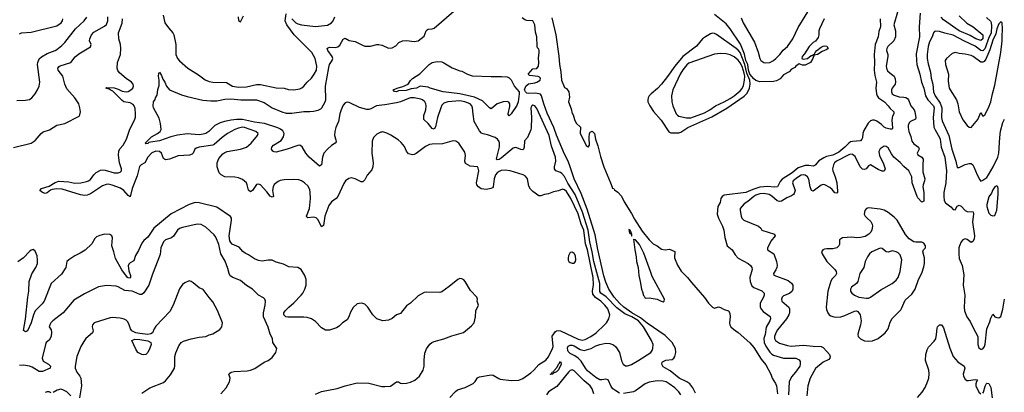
# Model space of a CAD drawing. Header units: inches. Extents: x 1694797 to 1849917, y 907313 to 1017959.
# Tile 281 of 656: x 1716332 to 1726307, y 980705 to 984483. Entities that reach past the tile are written whole.
import ezdxf

# ---------------------------------------------------------------- set-up
doc = ezdxf.new("R2010")
doc.units = ezdxf.units.IN
doc.header["$MEASUREMENT"] = 0
doc.layers.add('B7918', color=7, linetype='Continuous')
doc.layers.add('B7928', color=7, linetype='Continuous')

msp = doc.modelspace()

# ---------------------------------------------------------------- linework, layer by layer
at = {"layer": 'B7918', "color": 5}
for points, elevation in [([(1716270, 983188.5), (1716450, 983231.8), (1716490, 983257), (1716549.7, 983330), (1716570, 983345.5), (1716632.7, 983367.3), (1716710, 983414.9), (1716790, 983430.4), (1716935.3, 983504.7), (1716942.5, 983517.5), (1716947.6, 983550), (1716942.4, 983590), (1716929.7, 983630), (1716891, 983690), (1716810, 983782.6), (1716788.3, 983828.3), (1716769.2, 983910), (1716723.5, 983970), (1716719.3, 983990), (1716731.3, 984008.7), (1716743.9, 984016.1), (1716850.4, 984049.6), (1716894.5, 984105.5), (1716930, 984138.1), (1717051.2, 984208.8), (1717055.1, 984230), (1717041, 984270), (1717041.5, 984290), (1717058, 984330), (1717084.4, 984355.6), (1717190, 984415.4), (1717210, 984433.7), (1717226.8, 984470), (1717225.4, 984510)], 720), ([(1716304.7, 983664.7), (1716390, 983666.4), (1716430, 983674.4), (1716454, 983690), (1716487.8, 983730), (1716513.3, 983770), (1716529.6, 983810), (1716535.6, 983850), (1716513.3, 984030), (1716514.5, 984050), (1716530, 984084.4), (1716553.6, 984106.4), (1716610, 984140.2), (1716690, 984169.2), (1716710, 984180.8), (1716759.8, 984220.2), (1716789, 984251), (1716897.1, 984390), (1716986.6, 984470), (1717013, 984507)], 740), ([(1716330, 984340.5), (1716350, 984350.3), (1716450, 984355.6), (1716710, 984422), (1716751.3, 984450), (1716766, 984470), (1716769.7, 984490)], 760), ([(1720000, 983343.3), (1719990, 983342.4), (1719950, 983323.6), (1719914.9, 983290), (1719901.3, 983250), (1719900.3, 983130), (1719913.4, 983030), (1719908, 982990), (1719898.7, 982961.3), (1719852.8, 982907.2), (1719830, 982859.3), (1719810, 982839.5), (1719790, 982840.5), (1719730, 982869.6), (1719690, 982880.7), (1719665.9, 982874.1), (1719634, 982850), (1719616.7, 982823.3), (1719555.5, 982690), (1719538, 982670), (1719490, 982636.3), (1719462.3, 982597.7), (1719423.9, 982490), (1719410, 982397), (1719390, 982384.2), (1719355.5, 982455.5), (1719334.5, 982474.5), (1719310, 982480.7), (1719250, 982474.8), (1719240.4, 982480.4), (1719236.4, 982490), (1719268.8, 982570), (1719279.3, 982670), (1719274.8, 982734.8), (1719270, 982759.3), (1719254.2, 982794.2), (1719216.2, 982830), (1719188.6, 982848.6), (1719158.9, 982858.9), (1719110, 982862), (1719010, 982858.2), (1718970, 982851.6), (1718950, 982842.8), (1718910, 982810.9), (1718899.8, 982790), (1718893, 982750), (1718903, 982690), (1718890, 982683.5), (1718870, 982695.1), (1718837.2, 982737.2), (1718770, 982807.8), (1718750, 982816.9), (1718730, 982811.8), (1718690, 982751), (1718670, 982739.2), (1718650, 982755.8), (1718638.2, 982810), (1718628.4, 982828.4), (1718590, 982864), (1718550, 982879.9), (1718513.2, 982886.8), (1718410, 982891), (1718371.8, 982910), (1718352, 982930), (1718331.8, 982990), (1718331.6, 983030), (1718350, 983074.8), (1718390, 983122.8), (1718410, 983137.3), (1718433.3, 983146.7), (1718570.3, 983170.3), (1718630, 983192.1), (1718677.7, 983230), (1718741.6, 983310), (1718749.4, 983330), (1718726, 983350), (1718610, 983389.8), (1718588.4, 983391.6), (1718550, 983384.6), (1718510, 983368.9), (1718438.4, 983330), (1718383.1, 983290), (1718303.4, 983216.6), (1718289.1, 983210.9), (1718150, 983189.7), (1718120.5, 983179.5), (1718106.4, 983170), (1718088.7, 983131.3), (1718079.2, 983120.8), (1718051.8, 983108.2), (1717936.7, 983103.3), (1717850, 983067.3), (1717810, 983062.7), (1717790, 983075.3), (1717769.5, 983130), (1717750, 983145.6), (1717710, 983148.5), (1717670, 983133.8), (1717630.3, 983090), (1717601.1, 983030), (1717563.1, 983010), (1717545.7, 982994.3), (1717521.1, 982898.9), (1717470.1, 982770), (1717450, 982688), (1717430, 982701), (1717386.5, 982750), (1717354.5, 982774.5), (1717270, 982806.9), (1717230, 982814.2), (1717207.5, 982812.5), (1717170, 982797.8), (1717050, 982716.4), (1717016.2, 982703.8), (1716990, 982699.9), (1716947, 982707), (1716764.2, 982764.2), (1716710, 982766.4), (1716659.6, 982760.4), (1716644.3, 982755.7), (1716610, 982728.9), (1716590, 982719.3), (1716562.9, 982730), (1716537.2, 982750), (1716554.5, 982770), (1716630, 982796.2), (1716690, 982831.5), (1716730, 982847), (1716830, 982838.2), (1716890, 982826.7), (1716951.8, 982828.2), (1717010, 982841.7), (1717030, 982848.6), (1717050, 982862.7), (1717083.2, 982910), (1717105.9, 982934.1), (1717150, 982958.4), (1717170, 982961.5), (1717198.1, 982958.1), (1717290, 982929.4), (1717330, 982928.7), (1717350, 982936.5), (1717362.6, 982950), (1717364.7, 982970), (1717342.8, 983030), (1717333, 983110), (1717335.4, 983150), (1717345.8, 983174.2), (1717379.5, 983210), (1717412.6, 983270), (1717446.8, 983373.2), (1717494.9, 983465.1), (1717505.1, 983494.9), (1717506.8, 983530), (1717501.1, 983581.1), (1717490.9, 983610.9), (1717481.4, 983621.4), (1717450, 983638.9), (1717388.8, 983648.8), (1717370, 983662), (1717277, 983757), (1717249, 983770), (1717239.5, 983779.5), (1717203.6, 983790), (1717210, 983794), (1717290, 983791.8), (1717330, 983779), (1717370, 983759.3), (1717410, 983752.2), (1717430, 983755.9), (1717457.5, 983770), (1717478.8, 983790), (1717485.3, 983810), (1717480.4, 983830), (1717463.4, 983850), (1717410, 983885.4), (1717344.3, 983944.3), (1717327.3, 983967.3), (1717320.5, 983990), (1717324.7, 984050), (1717352.5, 984130), (1717357.5, 984190), (1717353.7, 984230), (1717335.6, 984290), (1717333.1, 984350), (1717371.1, 984448.9), (1717373.3, 984490)], 680), ([(1717784.2, 984530), (1717803.6, 984450), (1717838.8, 984398.8), (1717882.6, 984350), (1717892.9, 984330), (1717913.4, 984230), (1717912.9, 984130), (1717931.8, 984090), (1717950, 984067), (1718036.5, 983990), (1718144.2, 983924.2), (1718210, 983871.4), (1718250, 983854.9), (1718290, 983847.9), (1718427.2, 983847.2), (1718487.6, 983807.6), (1718550, 983797.7), (1718630, 983802.9), (1718730, 983825), (1718770, 983825), (1718929.5, 983790.5), (1719010, 983788.7), (1719055.8, 983775.8), (1719110, 983771.6), (1719170, 983782.8), (1719190, 983791.6), (1719210, 983807.6), (1719245.3, 983850), (1719287, 983890), (1719316.8, 983930), (1719337.8, 983970), (1719343.4, 984010), (1719327, 984090), (1719290.9, 984150), (1719111.2, 984330), (1719037.3, 984430), (1719021.6, 984470), (1719030, 984542.8)], 680), ([(1718546, 984510), (1718550, 984474), (1718570, 984462), (1718598.9, 984521.1)], 720), ([(1719087.6, 984490), (1719130, 984451.1), (1719150, 984441), (1719187.9, 984432.1), (1719330, 984414.6), (1719450, 984427.6), (1719489.8, 984450.2), (1719508, 984472), (1719526.2, 984510)], 680), ([(1720000, 983615.1), (1719946, 983610), (1719890, 983579.8), (1719867.5, 983572.5), (1719847.7, 983572.3), (1719773.8, 983593.8), (1719670, 983644), (1719650, 983646.8), (1719630, 983638.7), (1719610, 983616.4), (1719588, 983570), (1719574.6, 983530), (1719562.1, 983450), (1719535.5, 983390), (1719523.5, 983350), (1719522.3, 983310), (1719536, 983264), (1719536.7, 983243.3), (1719527.7, 983230), (1719491.9, 983208.1), (1719449, 983171), (1719414.4, 983130), (1719398.3, 983090), (1719388, 983012), (1719370, 982997.2), (1719265.6, 983090), (1719231.5, 983130), (1719193.6, 983193.6), (1719170, 983209.5), (1719150, 983207.8), (1719042.8, 983170), (1718930, 983141.3), (1718910, 983142), (1718897.2, 983150), (1718883.7, 983170), (1718887, 983190), (1718904.7, 983210), (1718981.1, 983258.9), (1719005.9, 983294.1), (1719010.4, 983330.4), (1718996.3, 983356.3), (1718973.5, 983373.5), (1718946.8, 983386.8), (1718811.3, 983431.3), (1718710, 983443.6), (1718590, 983470.3), (1718530, 983471.2), (1718474.6, 983465.4), (1718408.2, 983451.8), (1718363.2, 983436.8), (1718310, 983411.3), (1718247.6, 983350), (1718216.3, 983330), (1718190, 983320.7), (1718150, 983315.7), (1718030, 983324.5), (1717930, 983311.1), (1717864.7, 983295.3), (1717750, 983255.3), (1717657.2, 983242.8), (1717641.5, 983238.5), (1717630, 983228.9), (1717610, 983225.1), (1717603.7, 983230), (1717666.4, 983293.6), (1717729.2, 983330), (1717754, 983350), (1717764, 983370), (1717759.6, 983430), (1717744.4, 983484.4), (1717689, 983590), (1717684, 983610), (1717689.2, 983650), (1717706.3, 983673.7), (1717709.4, 983690), (1717723.7, 983716.3), (1717730, 983774), (1717736.4, 983783.6), (1717744, 983816), (1717746.6, 983870), (1717739.6, 983910), (1717742.7, 983937.3), (1717750, 983951), (1717770, 983918), (1717780.9, 983880.9), (1717802.4, 983850), (1717820.5, 983810), (1717850, 983770.8), (1717970, 983720.7), (1718030, 983704.9), (1718186.6, 983666.6), (1718270, 983659), (1718330, 983661.2), (1718410, 983675.5), (1718470, 983680.2), (1718571.2, 983671.2), (1718730, 983670.1), (1718810, 983643.2), (1718889.1, 983589.1), (1718987.3, 983547.3), (1719030, 983535.5), (1719090, 983534.6), (1719210, 983551.7), (1719270, 983550.6), (1719310, 983555.1), (1719354.6, 983565.4), (1719381.6, 983578.4), (1719392.9, 983590), (1719427, 983650), (1719433.4, 983670), (1719429.9, 983810), (1719462.5, 983997.5), (1719472.2, 984027.8), (1719497.5, 984070), (1719502.9, 984090), (1719498.3, 984110), (1719455.1, 984170), (1719447.1, 984190), (1719450, 984194.4), (1719470, 984202.8), (1719530, 984200.1), (1719553.9, 984206.1), (1719575.4, 984224.6), (1719610, 984283.7), (1719630, 984295.3), (1719670, 984270.3), (1719730, 984262.8), (1719803.6, 984223.6), (1719830, 984215.2), (1719886.1, 984213.9), (1719950, 984231.3), (1719970, 984231.4), (1720000, 984223.6)], 660), ([(1720000, 981434.6), (1719949.6, 981449.6), (1719909.3, 981490), (1719857.6, 981570), (1719830, 981598.4), (1719810, 981607.3), (1719790, 981609.6), (1719750, 981602), (1719710, 981566), (1719682.4, 981517.6), (1719668, 981470), (1719650, 981439.7), (1719602.4, 981410), (1719570, 981377), (1719541.4, 981358.6), (1719470, 981335.1), (1719430, 981335.8), (1719390, 981358.5), (1719330, 981424.4), (1719290, 981449.7), (1719243.5, 981463.5), (1719210, 981467.4), (1719050, 981465.7), (1719029.2, 981470), (1719007.6, 981490), (1719009.7, 981510), (1719022.4, 981530), (1719058, 981570), (1719110, 981613.1), (1719185.1, 981690), (1719200.4, 981710), (1719219.7, 981750), (1719233.7, 981790), (1719233.6, 981850), (1719222.4, 981890), (1719183.7, 981950), (1719150, 981971.6), (1719058.6, 981978.6), (1719004.2, 982004.2), (1718930, 982024.7), (1718890, 982044.4), (1718850, 982046.2), (1718790, 982033.8), (1718750, 982040.3), (1718710, 982058), (1718650, 982100.3), (1718615.4, 982115.4), (1718593.4, 982133.4), (1718555.9, 982175.9), (1718486.1, 982206.1), (1718470, 982222.6), (1718461.2, 982241.2), (1718454.5, 982290), (1718478.6, 982450), (1718477.6, 982470), (1718468.8, 982488.8), (1718330, 982580.8), (1718150, 982624.6), (1718110, 982628.1), (1718050, 982608.2), (1717865.3, 982514.7), (1717691.1, 982368.9), (1717630, 982277.7), (1717590, 982244), (1717570, 982216.9), (1717536.8, 982143.2), (1717506.3, 982093.7), (1717490, 982038.7), (1717450, 982018.4), (1717436.6, 982003.4), (1717431.8, 981988.2), (1717437.8, 981937.8), (1717456.1, 981890), (1717456.2, 981870), (1717450, 981861.7), (1717430, 981864.6), (1717424.1, 981870), (1717365.6, 981945.6), (1717302, 982062), (1717287, 982130), (1717267.2, 982190), (1717271.1, 982271.1), (1717266.6, 982290), (1717245.6, 982305.6), (1717192.8, 982307.2), (1717143.8, 982296.2), (1717110, 982281.2), (1717094.6, 982265.4), (1717061.6, 982210), (1716994.3, 982145.7), (1716944.8, 982115.2), (1716890.3, 982089.7), (1716830, 982049.5), (1716810.5, 982030), (1716798.5, 981970), (1716755.7, 981904.3), (1716650.9, 981809.1), (1716579.5, 981630), (1716559, 981601), (1716490, 981529.8), (1716470.7, 981490), (1716450, 981409.7), (1716410.8, 981330), (1716390, 981318.4), (1716372.5, 981332.5), (1716392.1, 981447.9), (1716415.4, 981670), (1716426.3, 981730), (1716429.9, 981830), (1716454.3, 981905.7), (1716497.3, 981970), (1716511.9, 982010), (1716513.9, 982050), (1716509.8, 982090), (1716490, 982136.2), (1716470, 982151.6), (1716450, 982145.6), (1716430, 982131.6), (1716370, 982067.6), (1716313, 982027)], 720), ([(1718369.7, 980690), (1718422.7, 980750), (1718456.8, 980810), (1718463.5, 980850), (1718452.3, 980890), (1718460.5, 980899.5), (1718474, 980910), (1718503.5, 980916.5), (1718635.9, 980924.1), (1718669.4, 980930.6), (1718712.7, 980947.3), (1718810, 981010.7), (1718850, 981027.3), (1718890, 981057.3), (1718927, 981110), (1718938, 981150), (1718895.1, 981210), (1718892.3, 981250), (1718870, 981296), (1718850, 981367.3), (1718801.6, 981470), (1718800.9, 981510), (1718818.5, 981590), (1718822, 981630), (1718817.2, 981650), (1718802.9, 981662.9), (1718750, 981689.4), (1718689.3, 981750), (1718628.6, 981788.6), (1718570, 981839.5), (1718490, 981868), (1718464.7, 981884.7), (1718452.6, 981910), (1718442, 981962), (1718413.2, 982033.2), (1718369.8, 982110), (1718350, 982202.7), (1718318.8, 982278.8), (1718301.3, 982301.3), (1718218.7, 982378.7), (1718170, 982408), (1718130, 982409.7), (1717982.4, 982377.6), (1717952.8, 982367.2), (1717931.4, 982348.6), (1717890, 982287.3), (1717868.9, 982271.1), (1717810.3, 982249.7), (1717790, 982229.4), (1717763.1, 982170), (1717756.9, 982103.1), (1717677.7, 981902.3), (1717639.1, 981790), (1717590, 981715.1), (1717570, 981697.6), (1717550, 981695.5), (1717490, 981724.6), (1717470, 981729.8), (1717398, 981738), (1717330, 981775.6), (1717310, 981781.5), (1717210.3, 981789.7), (1717130, 981774.5), (1716990, 981704.7), (1716880.5, 981639.5), (1716772.7, 981510), (1716668.2, 981430), (1716648.2, 981410), (1716636.3, 981390), (1716630.7, 981370), (1716650, 981338), (1716654.9, 981314.9), (1716652, 981270), (1716630, 981234.5), (1716602, 981210), (1716593.4, 981190), (1716558.7, 981050), (1716570, 981021.6), (1716624, 980990), (1716643.8, 980970), (1716642, 980950), (1716563.1, 980916.9), (1716530, 980915.7), (1716459, 980959), (1716430.3, 980970.3), (1716370, 980979.2), (1716330, 980978)], 740), ([(1717570, 980696), (1717650, 980750.8), (1717790, 980804.9), (1717810, 980820.7), (1717858.5, 980881.5), (1717900.7, 980950), (1717904.7, 980975.3), (1717905.1, 981070), (1717914.7, 981105.3), (1717944.8, 981175.2), (1717969.6, 981210.4), (1717990, 981223), (1718070, 981248.4), (1718150, 981263.7), (1718218, 981270), (1718250, 981286.8), (1718290, 981298), (1718358.6, 981341.4), (1718381.2, 981370), (1718385.2, 981410), (1718334.9, 981534.9), (1718290, 981621.2), (1718250, 981665.2), (1718190, 981749), (1718150, 981764), (1718090, 981815.3), (1718070, 981828.7), (1718050, 981834), (1718004.5, 981815.5), (1717982.5, 981797.5), (1717950, 981755.3), (1717886, 981590), (1717854.9, 981525.1), (1717710, 981376.2), (1717693.7, 981350), (1717678.7, 981310), (1717661.8, 981298.2), (1717630, 981292.2), (1717550, 981301), (1717510, 981309.8), (1717482.2, 981322.2), (1717469.7, 981330), (1717454.8, 981350), (1717439, 981399), (1717423.7, 981423.7), (1717410, 981436.2), (1717390, 981445.6), (1717350, 981455.6), (1717270, 981463.6), (1717250, 981460.5), (1717087.3, 981410), (1717070.7, 981390), (1717067.7, 981370), (1717076.3, 981330), (1717068.2, 981310), (1717001.6, 981250), (1716980.6, 981219.4), (1716950.3, 981169.7), (1716910.4, 981070), (1716894, 980970), (1716894.4, 980950), (1716910.4, 980910), (1716941.3, 980870), (1716950.2, 980850.2), (1716957.3, 980770), (1716937.6, 980650)], 760), ([(1719330, 980687.2), (1719390, 980712.8), (1719550, 980745.5), (1719628.2, 980771.8), (1719750, 980801.3), (1719870, 980797.1), (1720000, 980765.3)], 720), ([(1716650, 980701.1), (1716630, 980708.6), (1716610, 980709.8), (1716590, 980703.7)], 760), ([(1716850.7, 980670.7), (1716809.9, 980709.9), (1716770, 980730.8), (1716750, 980736.4), (1716712, 980728), (1716670, 980702)], 760)]:
    msp.add_lwpolyline(points, dxfattribs=dict(at, elevation=elevation))
at = {"layer": 'B7918', "color": 5, "elevation": 760}
msp.add_lwpolyline([(1717590, 981085.2), (1717570, 981089), (1717530, 981109), (1717510, 981142), (1717469.8, 981230.2), (1717497.5, 981242.5), (1717550, 981242.4), (1717630, 981228.9), (1717662.4, 981210), (1717663.1, 981190), (1717650, 981154), (1717630, 981109.2), (1717610, 981089.2)], close=True, dxfattribs=at)
at = {"layer": 'B7928', "color": 5}
for points, elevation in [([(1725260.9, 984690), (1725188.4, 984430), (1725203.9, 984370), (1725205.6, 984310), (1725185.8, 984270), (1725126.3, 984210), (1725115.3, 984190), (1725114.7, 984170), (1725125.4, 984130), (1725125.8, 984110), (1725108.4, 984010), (1725112, 983990), (1725124.6, 983964.6), (1725150, 983939.2), (1725191.4, 983911.4), (1725202, 983882), (1725205.9, 983850), (1725201.2, 983830), (1725171.8, 983790), (1725162.5, 983770), (1725162.2, 983750), (1725170, 983732.2), (1725190, 983718.8), (1725240.1, 983700.1), (1725290, 983697.5), (1725310, 983693.4), (1725324.3, 983684.3), (1725336, 983670), (1725360.5, 983610), (1725391.8, 983570), (1725399.4, 983550), (1725411, 983490), (1725405.5, 983474.5), (1725356.5, 983450), (1725342.7, 983437.3), (1725332.3, 983410), (1725333.2, 983390), (1725339.5, 983350), (1725359.1, 983299.1), (1725371.3, 983250), (1725390, 983224.2), (1725436.5, 983190), (1725443.2, 983170), (1725423.8, 983130), (1725430, 983113), (1725469.5, 983089.5), (1725484.3, 983070), (1725479.6, 983010), (1725481.5, 982941.5), (1725502, 982870), (1725499.7, 982850), (1725484.1, 982810), (1725482.3, 982790), (1725492.8, 982730), (1725490, 982642), (1725470, 982632.3), (1725430, 982675.8), (1725422.6, 982690), (1725374.8, 982830), (1725369, 982890), (1725338.7, 982950), (1725290, 982992.8), (1725250, 983036.4), (1725188.5, 983088.5), (1725163.3, 983123.3), (1725130, 983183.5), (1725110, 983197), (1725090, 983198.9), (1725047.7, 983172.3), (1725035.1, 983144.9), (1725042.8, 983102.8), (1725078.3, 983030), (1725098.2, 982970), (1725090, 982946), (1725070, 982948.7), (1725030, 982964.2), (1724950, 983009.7), (1724930, 983002.9), (1724906.4, 982970), (1724890, 982963.2), (1724870, 982966.5), (1724846.4, 982990), (1724795.6, 983095.6), (1724770, 983116.5), (1724750, 983117.8), (1724730, 983112.5), (1724606.8, 983050), (1724587.1, 983030), (1724575.3, 983010), (1724567.3, 982970), (1724569.6, 982949.6), (1724593.2, 982890), (1724610.1, 982830), (1724616.5, 982743.5), (1724615.3, 982730), (1724610, 982723.6), (1724590, 982728.3), (1724562.8, 982762.8), (1724540.6, 982780.6), (1724490, 982807.9), (1724471, 982811), (1724450, 982804.7), (1724370, 982745.7), (1724352.3, 982752.3), (1724339, 982790), (1724325, 982865), (1724311.8, 982890), (1724290, 982906.1), (1724270, 982909.9), (1724250, 982906.9), (1724210, 982883.8), (1724167.2, 982850), (1724160.7, 982830), (1724188.8, 982750), (1724178.7, 982721.3), (1724170, 982709.9), (1724150, 982697.5), (1724102.5, 982677.5), (1724050, 982644), (1724030, 982638.1), (1724005.2, 982645.2), (1723952.5, 982692.5), (1723923.9, 982710), (1723870, 982721.2), (1723830, 982716.6), (1723790, 982703), (1723769.6, 982690), (1723710, 982639.5), (1723670, 982614.8), (1723631.1, 982570), (1723630.2, 982550), (1723640.6, 982490), (1723647.5, 982470), (1723667.2, 982450), (1723818, 982390), (1723839.1, 982370), (1723851, 982350), (1723977.1, 982310), (1723984.9, 982290), (1723942.4, 982237.6), (1723907.8, 982167.8), (1723909.1, 982149.1), (1723970.2, 982110), (1724000.2, 982030), (1724004.2, 981990), (1724001.4, 981970), (1723992.7, 981947.3), (1723968.5, 981910), (1723972, 981892), (1724117.2, 981837.2), (1724152, 981812), (1724162.6, 981790), (1724164.6, 981750), (1724156.5, 981730), (1724132.2, 981707.8), (1724070, 981682), (1724055.6, 981670), (1724047.9, 981650), (1724053.4, 981630), (1724123.6, 981570), (1724131.8, 981550), (1724131.6, 981510), (1724124.6, 981490), (1724100.5, 981450), (1724010, 981340.3), (1723991.4, 981310), (1723978.5, 981270), (1723977.8, 981250), (1723987.5, 981230), (1724030, 981203.9), (1724110, 981178.7), (1724147.5, 981172.5), (1724270, 981184.4), (1724370, 981172.4), (1724450, 981170.3), (1724470, 981158.7), (1724510, 981119.5), (1724534.9, 981090), (1724542.6, 981070), (1724540.3, 981050), (1724530, 981039.7), (1724470, 981010.6), (1724394.2, 980945.8), (1724339.7, 980850), (1724316.5, 980770), (1724305.2, 980670)], 680), ([(1720000, 984223.6), (1720002.8, 984222.8), (1720070, 984193.4), (1720104.1, 984195.9), (1720141, 984219), (1720172.7, 984250), (1720210, 984267.2), (1720250, 984271.8), (1720330, 984260.3), (1720369.2, 984270), (1720430, 984316.3), (1720448.4, 984370), (1720459.2, 984380.8), (1720470, 984386.3), (1720510, 984388.3), (1720530, 984398.2), (1720730, 984568.9)], 660), ([(1723640, 984500), (1723662.4, 984450), (1723774.4, 984254.4), (1723813.4, 984153.4), (1723829.1, 984090), (1723841.8, 984070), (1723870, 984050.1), (1723886.4, 984046.4), (1723930, 984050.1), (1723967.1, 984070), (1723990.8, 984089.2), (1724031.9, 984128.1), (1724067.5, 984172.5), (1724110.8, 984210), (1724164, 984290), (1724217.4, 984402.6), (1724333.3, 984590)], 640), ([(1723177.3, 980697.3), (1723149.8, 980750), (1723121.1, 980790), (1723091.8, 980811.8), (1723013.7, 980850), (1722923.3, 980923.3), (1722850, 980963.2), (1722836.1, 980990), (1722839.8, 981010), (1722844.9, 981015.1), (1722877, 981030), (1722941.6, 981038.4), (1722959.7, 981050), (1722969.9, 981070.1), (1722977.9, 981110), (1722974.9, 981150), (1722941.2, 981210), (1722870, 981279.8), (1722690, 981406.1), (1722620.5, 981460.5), (1722532.9, 981510), (1722451.8, 981570), (1722407.5, 981610), (1722354, 981670), (1722298.7, 981750), (1722270, 981820.5), (1722250, 981885.1), (1722190, 982152.3), (1722163.3, 982303.3), (1722081.2, 982561.2), (1722021.3, 982721.3), (1721949.8, 982870), (1721909.7, 982989.7), (1721887, 983047), (1721850, 983119), (1721771.1, 983311.1), (1721744.7, 983390), (1721674.8, 983534.8), (1721640.7, 983630), (1721619.7, 983710), (1721606.9, 983726.9), (1721592.5, 983732.5), (1721556.2, 983736.2), (1721490, 983733.1), (1721470, 983739.1), (1721457.2, 983750), (1721445.9, 983770), (1721460.8, 983810), (1721487.3, 983832.7), (1721550, 983843.1), (1721571.1, 983850), (1721604.7, 983870), (1721609.5, 983890), (1721598.9, 983898.9), (1721585.1, 983905.1), (1721498.3, 983918.3), (1721481.6, 983930), (1721530, 983983), (1721570, 983987.3), (1721587.7, 984012.3), (1721592, 984050), (1721586.6, 984093.4), (1721595.8, 984150), (1721594.3, 984170), (1721590, 984184), (1721577, 984197), (1721572.8, 984212.8), (1721570.4, 984310), (1721556.3, 984356.3), (1721550.4, 984430), (1721531.3, 984470), (1721470, 984474.3), (1721450, 984482.2), (1721423, 984503)], 640), ([(1721722.9, 984502.9), (1721763.3, 984330), (1721793.1, 984113.1), (1721799.4, 984030), (1721815.7, 983955.7), (1721820.6, 983870), (1721850, 983793.7), (1721870, 983784.9), (1721893.7, 983750), (1721903.4, 983696.6), (1721893.4, 983650), (1721919.9, 983579.9), (1721930, 983531), (1721938.8, 983518.8), (1721951.7, 983470), (1721970, 983434), (1722012.2, 983392.2), (1722009.5, 983330), (1722064.8, 983224.8), (1722070, 983206), (1722082, 983202), (1722090, 983191.3), (1722104, 983210), (1722100.9, 983290), (1722105.2, 983330), (1722110, 983342), (1722130, 983351.3), (1722156, 983330), (1722166, 983270), (1722190, 983204.7), (1722215.3, 983095.3), (1722250.3, 982990.3), (1722318.8, 982830), (1722334, 982786), (1722334, 982774), (1722350, 982772), (1722358.8, 982758.8), (1722390, 982735.5), (1722430, 982693.4), (1722456.9, 982636.9), (1722530, 982518.4), (1722560.4, 982460.4), (1722639.4, 982339.4), (1722710, 982250.6), (1722750, 982210.7), (1722791.3, 982190), (1722834.8, 982154.8), (1722870, 982150.7), (1722915.3, 982155.3), (1722970, 982131.3), (1722966, 982070), (1722994.7, 981994.7), (1723033.3, 981933.3), (1723096.3, 981870), (1723136.9, 981816.9), (1723270, 981664.9), (1723310.5, 981610), (1723350, 981567.7), (1723370, 981559.1), (1723410, 981571), (1723430, 981566.8), (1723470, 981546), (1723512.5, 981532.5), (1723527.3, 981507.3), (1723530.5, 981470), (1723522, 981410), (1723526, 981390), (1723536.5, 981370), (1723564.6, 981344.6), (1723612, 981312), (1723730, 981208), (1723770, 981158.4), (1723843, 981043), (1723890, 980983.8), (1723942.4, 980890), (1723955.3, 980850), (1723990, 980795.5), (1724000.2, 980770), (1724010.1, 980690)], 640), ([(1724480.7, 984490), (1724433.5, 984390), (1724428.4, 984370), (1724428.1, 984330), (1724419.5, 984300.5), (1724393.7, 984266.3), (1724368.8, 984250), (1724329.5, 984210.5), (1724283.7, 984136.3), (1724257.6, 984110), (1724254.4, 984090), (1724270, 984080.8), (1724311.8, 984088.2), (1724350, 984119.1), (1724359.5, 984120.5), (1724383.6, 984136.4), (1724389.6, 984150), (1724408, 984170), (1724450, 984203.2), (1724470, 984213.2), (1724490, 984217.7), (1724510, 984213.7), (1724523.1, 984190), (1724510, 984178.9), (1724461, 984159), (1724413.4, 984130), (1724381.5, 984121.5), (1724372.7, 984127.3), (1724376.9, 984116.9), (1724368.4, 984090), (1724343.1, 984050), (1724290, 984022.9), (1724262.4, 984022.4), (1724230, 984033.6), (1724194.9, 984010), (1724183.4, 983996.6), (1724150, 983981.3), (1724125.8, 983954.2), (1724070, 983923.5), (1724036.2, 983883.8), (1723998, 983862), (1723970, 983855.4), (1723830, 983854.4), (1723790, 983867.2), (1723770, 983882.7), (1723730, 983930.7), (1723715.6, 983970), (1723707.2, 984027.2), (1723689.8, 984070), (1723674.6, 984134.6), (1723635.2, 984235.2), (1723530.7, 984390.7), (1723490, 984440.8), (1723370, 984535)], 640), ([(1725049.6, 984490), (1725051.4, 984410), (1725036.8, 984363.2), (1725030.1, 984310), (1724999.4, 984230), (1724989, 984129), (1724992.6, 984052.6), (1724988.3, 983970), (1724995.6, 983915.6), (1725013, 983850), (1725005.4, 983790), (1725011.1, 983730), (1725018.6, 983710), (1725032.2, 983692.2), (1725093.4, 983650), (1725131.6, 983610), (1725150, 983583.8), (1725187.7, 983550), (1725186.7, 983530), (1725174.8, 983505.2), (1725167.5, 983467.5), (1725175.6, 983384.4), (1725170, 983374), (1725150, 983372.3), (1725110, 983384.5), (1725090, 983394), (1725061.4, 983421.4), (1725014.3, 983454.3), (1724990, 983462.5), (1724970, 983463.7), (1724950, 983456.5), (1724927.5, 983432.5), (1724881.9, 983358.1), (1724872.6, 983330), (1724870, 983284), (1724864.4, 983270), (1724850, 983255.6), (1724770, 983249.3), (1724750, 983243.2), (1724730, 983229.9), (1724691.8, 983190), (1724630, 983139), (1724570, 983110.4), (1724504.1, 983095.9), (1724476.8, 983083.2), (1724426.5, 983053.5), (1724390, 983009.6), (1724370, 982998.9), (1724325.8, 983005.8), (1724290, 983003.2), (1724219.8, 982980.2), (1724157.8, 982930), (1724055.4, 982864.6), (1724036.8, 982843.2), (1724010, 982787.7), (1723976.1, 982783.9), (1723910, 982791.7), (1723830, 982784.9), (1723757.5, 982762.5), (1723688.7, 982731.3), (1723470, 982702.3), (1723449.3, 982690), (1723436.3, 982670), (1723427.7, 982630), (1723403.7, 982590), (1723398, 982510), (1723411.6, 982470), (1723452, 982390), (1723463.7, 982350), (1723473.8, 982273.8), (1723500.4, 982190), (1723550, 982148.2), (1723579.4, 982099.4), (1723610, 982066.4), (1723710.7, 982010), (1723735.5, 981990), (1723748.4, 981970), (1723751.5, 981951.5), (1723729.4, 981870), (1723731.4, 981830), (1723741.4, 981801.4), (1723750, 981786.3), (1723770, 981768), (1723850, 981734.3), (1723873.4, 981710), (1723875.3, 981690), (1723868.1, 981670), (1723834.5, 981610), (1723834, 981570), (1723845.2, 981545.2), (1723863.4, 981523.4), (1723933.4, 981473.4), (1723939, 981450), (1723932.6, 981430), (1723895.7, 981364.3), (1723883.4, 981290), (1723871.5, 981250), (1723873.9, 981210), (1723890, 981174), (1723930, 981113.7), (1723950, 981093.5), (1723970, 981081.6), (1724070, 981050.1), (1724196, 981050), (1724230, 981034), (1724238.9, 981018.9), (1724239.6, 980990), (1724234.2, 980970), (1724191.4, 980908.6), (1724150, 980863.5), (1724127.5, 980810), (1724121.6, 980678.4)], 660), ([(1725453, 984550), (1725443.6, 984410), (1725448.6, 984310), (1725415, 984135), (1725415.6, 984070), (1725420.7, 984030), (1725451, 983931), (1725467, 983850), (1725491.6, 983790), (1725508.7, 983710), (1725532.2, 983670), (1725588.8, 983610), (1725596.4, 983590), (1725586.9, 983490), (1725593.9, 983393.9), (1725605.5, 983365.5), (1725651.5, 983290), (1725658, 983270), (1725666.4, 983190), (1725702.5, 983090), (1725720.8, 982950), (1725714.1, 982830), (1725694.5, 982730), (1725692.5, 982690), (1725698.4, 982650), (1725710, 982627.4), (1725764.7, 982584.7), (1725790, 982559), (1725810, 982554), (1725830, 982590.8), (1725850, 982604), (1725870, 982593), (1725910, 982548.2), (1725930, 982537.6), (1725990, 982536), (1725995.8, 982515.8), (1725985.5, 982430), (1726005.7, 982290), (1726002.4, 982257.6), (1725986.7, 982233.3), (1725970, 982224.7), (1725930, 982255.2), (1725910, 982260.7), (1725887.4, 982252.6), (1725870.5, 982230), (1725853.1, 982190), (1725847.4, 982170), (1725845.2, 982110), (1725850, 982060.5), (1725881, 981990), (1725895.1, 981895.1), (1725890.9, 981790), (1725906.4, 981690), (1725899.3, 981570), (1725904.3, 981530), (1725925.3, 981470), (1725962.3, 981422.3), (1725990, 981358.7), (1726039.5, 981270), (1726039.1, 981190), (1726050, 981156.9), (1726070, 981141.8), (1726076.8, 981143.2), (1726090, 981146.7), (1726105.8, 981170), (1726112.1, 981192.1), (1726130.9, 981350), (1726160.9, 981419.1), (1726170, 981456), (1726190, 981496), (1726210, 981471), (1726230, 981464.7), (1726250, 981461), (1726270, 981474.8), (1726290, 981547.3), (1726310, 981650.8)], 720), ([(1726125.3, 984505.3), (1726167, 984467), (1726173.9, 984453.9), (1726178.1, 984418.1), (1726173.1, 984350), (1726147.1, 984292.9), (1726116.6, 984203.4), (1726110, 984188.9), (1726090, 984167), (1726070, 984169.4), (1726010, 984213.8), (1725903.5, 984263.5), (1725790, 984324.5), (1725705.1, 984345.1), (1725650, 984363.9), (1725612.3, 984367.7), (1725598, 984362), (1725588.9, 984351.1), (1725574.9, 984310), (1725550, 984258.7), (1725535.8, 984210), (1725525.5, 984130), (1725525.8, 984090), (1725535.3, 984035.3), (1725558.9, 983950), (1725565.1, 983890), (1725581.1, 983830), (1725590.5, 983750), (1725605.1, 983710), (1725657.4, 983637.4), (1725668.4, 983610), (1725672, 983590), (1725671.4, 983491.4), (1725676.8, 983456.8), (1725745.7, 983310), (1725773.7, 983170), (1725816, 983050), (1725830, 982983.1), (1725850, 982983.6), (1725910, 983015.8), (1725950, 983026), (1725970, 983025.5), (1725987.7, 983010), (1725999.3, 982990), (1726031.8, 982910), (1726058.6, 982858.6), (1726070, 982846.7), (1726090, 982854.7), (1726130, 982884.1), (1726148, 982910), (1726194.4, 982990), (1726239.6, 983090), (1726250.8, 983130.8), (1726259.6, 983290), (1726267.6, 983352.4), (1726290, 983440.7), (1726310, 983475.5)], 740), ([(1725850, 984522.7), (1725928.6, 984448.6), (1725990.6, 984410.6), (1726090.2, 984330), (1726088, 984290), (1726070, 984272), (1726019.1, 984290), (1725960.7, 984320.7), (1725850, 984369.1), (1725690, 984480.7), (1725668.4, 984508.4)], 720), ([(1722410, 980697), (1722370, 980719.4), (1722341.6, 980741.6), (1722324.1, 980764.1), (1722292.2, 980832.2), (1722270, 980837.4), (1722230, 980831.1), (1722210, 980833.1), (1722170, 980856.3), (1722084.6, 980924.6), (1722063.4, 980950), (1722019.5, 981019.5), (1721990.7, 981050.7), (1721956.6, 981076.6), (1721910, 981099.2), (1721890, 981119.5), (1721884.5, 981130), (1721882.7, 981157.3), (1721890, 981174.2), (1721910, 981184.2), (1721930, 981183.8), (1721950, 981176.4), (1722010, 981140.1), (1722050, 981130.9), (1722120.3, 981150), (1722170, 981176.6), (1722210, 981191.2), (1722270, 981203), (1722310, 981199.8), (1722346.6, 981186.6), (1722370, 981166.5), (1722407.8, 981107.8), (1722430, 981024.2), (1722445.2, 980990), (1722470, 980974.3), (1722490, 980975.2), (1722530, 980988.7), (1722602.9, 981030), (1722725.4, 981110), (1722738.9, 981130), (1722745.1, 981150), (1722748.3, 981190), (1722731.1, 981230), (1722652.2, 981370), (1722599.4, 981430), (1722532.1, 981470), (1722462.6, 981502.6), (1722381.9, 981561.9), (1722273, 981673), (1722220.7, 981710), (1722208.8, 981728.8), (1722208.3, 981810), (1722150, 982030), (1722132.4, 982130), (1722108.3, 982230), (1722089.6, 982350), (1722032.4, 982532.4), (1721958.5, 982710), (1721885.8, 982825.8), (1721850, 982892.2), (1721824.8, 982924.8), (1721810, 982935.1), (1721765.1, 982950), (1721749.2, 982969.2), (1721749.2, 982990), (1721762.4, 983050), (1721759.7, 983090), (1721720.7, 983200.7), (1721695.9, 983310), (1721570, 983581.4), (1721550, 983610.6), (1721530, 983617.3), (1721521.2, 983610), (1721511, 983590), (1721516.2, 983490), (1721514.2, 983385.8), (1721510, 983366), (1721475.8, 983290), (1721445.9, 983254.1), (1721442.8, 983190), (1721435.8, 983170), (1721430, 983164.2), (1721410, 983166), (1721370, 983183.4), (1721350, 983185.8), (1721330, 983179), (1721210, 983078.7), (1721190, 983066), (1721170, 983061), (1721163.1, 983070), (1721164.9, 983084.9), (1721193, 983193), (1721193.6, 983230), (1721188.7, 983248.7), (1721171.8, 983271.8), (1721148.6, 983288.6), (1721070, 983316.4), (1721025.8, 983325.8), (1721010, 983332.8), (1720990, 983354.7), (1720937.7, 983450), (1720924.8, 983524.8), (1720920.3, 983590), (1720913.6, 983610), (1720894.5, 983630), (1720842.9, 983650), (1720790, 983659.8), (1720670, 983649.8), (1720630, 983637.2), (1720610, 983615.1), (1720599.7, 983590), (1720564.4, 983490), (1720544.4, 983395.6), (1720530, 983372), (1720510, 983378.7), (1720470, 983429.7), (1720425.6, 983470), (1720425.1, 983510), (1720445.3, 983570), (1720449.8, 983609.8), (1720447.7, 983630), (1720437.6, 983650), (1720414.3, 983670), (1720397, 983677), (1720328, 983690), (1720290, 983689.2), (1720270, 983683.8), (1720190, 983649.8), (1720150, 983638.5), (1720030, 983617.9), (1720000, 983615.1)], 660), ([(1720688.2, 980651.8), (1720745.6, 980714.4), (1720769, 980730), (1720844.5, 980755.5), (1720924.9, 980795.1), (1720946, 980814), (1720970, 980852.4), (1720990, 980863), (1721110, 980882), (1721130, 980878.7), (1721185, 980845), (1721200.3, 980840.3), (1721310, 980825.2), (1721390, 980830.1), (1721430, 980844.3), (1721510, 980902.6), (1721540.3, 980930), (1721590, 980986.5), (1721660.5, 981030), (1721690, 981063.7), (1721731.2, 981150), (1721736.5, 981170), (1721726.3, 981273.7), (1721759.6, 981320.4), (1721771.6, 981328.4), (1721788.8, 981331.2), (1721810, 981328.1), (1721990, 981243.8), (1722030, 981235), (1722059.1, 981240.9), (1722118.7, 981270), (1722171.1, 981310), (1722258, 981390), (1722276.2, 981410), (1722299.5, 981450), (1722309.6, 981490), (1722289.7, 981550), (1722261.2, 981590), (1722220.3, 981630), (1722165.1, 981665.1), (1722139.3, 981699.3), (1722134, 981730), (1722143.8, 981796.2), (1722143.1, 981870), (1722082.7, 982150), (1722065.4, 982210), (1722045.4, 982350), (1722019.7, 982410), (1721990, 982513.6), (1721916.7, 982670), (1721870, 982739.9), (1721850, 982757.5), (1721830, 982766.2), (1721790, 982748.7), (1721740.8, 982739.2), (1721690, 982717.4), (1721648.7, 982711.3), (1721610, 982696), (1721590, 982697.2), (1721530, 982740.9), (1721505.7, 982765.7), (1721490, 982794), (1721475.8, 982870), (1721456.6, 982896.6), (1721432.7, 982910), (1721390, 982923.5), (1721301.2, 982950), (1721250, 982958.9), (1721210, 982953.2), (1721190, 982944.8), (1721169.1, 982930.9), (1721151.3, 982910), (1721137.4, 982870), (1721130.2, 982789.8), (1721121.6, 982778.4), (1721104.7, 982770), (1721059.4, 982760.6), (1721008.2, 982768.2), (1720979.5, 982790), (1720964.7, 982810), (1720960.3, 982830), (1720983, 982950), (1720978, 982978), (1720969.5, 982989.5), (1720896.9, 982996.9), (1720850, 983024.5), (1720842.2, 983050), (1720847.5, 983107.5), (1720840.1, 983140.1), (1720779.6, 983230), (1720750, 983249.7), (1720730, 983254), (1720710, 983251.1), (1720614.5, 983225.5), (1720510, 983221.6), (1720483.4, 983216.6), (1720441.8, 983198.2), (1720350, 983126), (1720330, 983115.1), (1720310, 983112.3), (1720270, 983122.9), (1720251.2, 983150), (1720230, 983196.2), (1720196.4, 983236.4), (1720165.6, 983265.6), (1720092.9, 983312.9), (1720050, 983333), (1720010, 983344.2), (1720000, 983343.3)], 680), ([(1720000, 980765.3), (1720004.2, 980764.2), (1720030, 980762.7), (1720090, 980769.1), (1720150, 980811.6), (1720170, 980810.3), (1720190, 980799.5), (1720210, 980795.3), (1720250, 980797), (1720290, 980806.7), (1720336, 980830), (1720382.9, 980870), (1720420.4, 980930), (1720428.5, 980970), (1720428.4, 981030), (1720436.8, 981103.2), (1720452.5, 981147.5), (1720487.2, 981192.8), (1720508.5, 981211.5), (1720530, 981221.6), (1720630, 981248.4), (1720710, 981278), (1720826.8, 981313.2), (1720910, 981378), (1720937.2, 981410), (1720949.2, 981470), (1720953.2, 981530), (1720979, 981590), (1720965.2, 981630), (1720969, 981650), (1720964, 981670), (1720898, 981738), (1720843.6, 981830), (1720830, 981845.1), (1720810, 981856.2), (1720790, 981857.6), (1720770, 981847.6), (1720683.4, 981776.6), (1720610, 981725.6), (1720590, 981716.9), (1720450, 981720.4), (1720430, 981716.4), (1720398.2, 981701.8), (1720370, 981684.2), (1720290.2, 981609.8), (1720250, 981581.5), (1720190, 981503), (1720150, 981491.3), (1720106.8, 981453.2), (1720070, 981436.3), (1720010, 981431.6), (1720000, 981434.6)], 720), ([(1725427.2, 980652.8), (1725473.7, 980706.3), (1725506, 980754), (1725529.8, 980810.2), (1725541.2, 980850), (1725546.9, 980893.1), (1725542, 980930), (1725509.4, 981029.4), (1725510.6, 981090), (1725524.7, 981135.3), (1725538.3, 981161.7), (1725596.2, 981223.8), (1725612.1, 981247.9), (1725621.2, 981290), (1725624.8, 981355.2), (1725630, 981370.6), (1725650, 981390.5), (1725670, 981388), (1725690, 981360.7), (1725753.2, 981153.2), (1725790.1, 981070.1), (1725834.6, 981014.6), (1725898.4, 980970), (1725905.5, 980950), (1725890.2, 980890), (1725892.2, 980870), (1725910, 980837), (1725926.2, 980826.2), (1725943.7, 980823.7), (1726010, 980834), (1726033.1, 980833.1), (1726036.3, 980830), (1726025.3, 980814.7), (1726017.5, 980790), (1726019.5, 980770), (1726048.5, 980708.5), (1726070, 980690.2)], 680), ([(1722148.6, 980690), (1722130, 980741.3), (1722110, 980769.8), (1722050, 980820.9), (1721950, 980923.8), (1721930, 980931.6), (1721910, 980927.3), (1721891.9, 980910), (1721774.1, 980765.9), (1721689.1, 980710), (1721670, 980680.5)], 680), ([(1723030, 980680.5), (1723009, 980710), (1722970, 980749.8), (1722910, 980792.4), (1722882.4, 980810), (1722850, 980819.8), (1722790, 980821.7), (1722750, 980816.3), (1722710, 980806.6), (1722670, 980790.4), (1722570, 980719.2), (1722550, 980709.9), (1722450, 980692.2)], 660), ([(1726090, 980697.8), (1726094.3, 980705.7), (1726111.5, 980768.5), (1726125.3, 980794.7), (1726130, 980798.9), (1726150, 980796.2), (1726170, 980752.9), (1726183.2, 980650)], 680)]:
    msp.add_lwpolyline(points, dxfattribs=dict(at, elevation=elevation))
for points, elevation in [([(1726270, 984461.2), (1726250, 984439.5), (1726230, 984389.3), (1726221.9, 984338.1), (1726190, 984276.4), (1726161.3, 984178.7), (1726118.9, 984081.1), (1726102.7, 984057.3), (1726090, 984050.6), (1726070, 984052.6), (1725992.3, 984110), (1725970, 984119.4), (1725910, 984133.8), (1725850, 984138.9), (1725810, 984149.7), (1725779.3, 984140.7), (1725721.6, 984090), (1725708.9, 984070), (1725710.3, 984029.7), (1725740.3, 983930), (1725738, 983858), (1725748.2, 983790), (1725756.4, 983770), (1725823.2, 983670), (1725835, 983630), (1725847.6, 983550), (1725887.4, 983467.4), (1725930, 983410.5), (1725950, 983393), (1725970, 983390.4), (1726038, 983470), (1726070, 983542.8), (1726090, 983506), (1726110, 983518), (1726146.6, 983590), (1726169.5, 983650), (1726185.6, 983730), (1726210, 983818), (1726271.2, 984150), (1726285.1, 984270), (1726283.6, 984310), (1726289.6, 984390), (1726284, 984450), (1726278.6, 984458.6)], 760), ([(1723350, 984344.9), (1723330, 984339.3), (1723279.7, 984310), (1723250, 984287.1), (1723190, 984215.8), (1723050, 984110.4), (1722967.7, 984010), (1722894.2, 983905.8), (1722832.3, 983827.7), (1722794.1, 983785.9), (1722728, 983730), (1722710.2, 983710), (1722699.8, 983690), (1722694, 983670), (1722695.5, 983650), (1722716.1, 983610), (1722752.6, 983552.6), (1722830, 983463.8), (1722907, 983347), (1722930, 983336.1), (1723010, 983334.8), (1723030, 983342.2), (1723101.1, 983390), (1723343.2, 983496.8), (1723495.5, 983584.5), (1723672.2, 983707.8), (1723700.8, 983739.2), (1723726.6, 983790), (1723732.5, 983827.5), (1723730, 983870), (1723699.6, 983939.6), (1723677.8, 984030), (1723630, 984150.3), (1723610, 984174.8), (1723590, 984189.9), (1723391.4, 984331.4), (1723370, 984341.8)], 660), ([(1723430, 984140.4), (1723370, 984134.8), (1723110, 984041.2), (1723090, 984025.6), (1723050, 983976), (1723024, 983930), (1722950.2, 983770), (1722935.6, 983710), (1722938.6, 983650), (1722949.2, 983610), (1722982.9, 983530), (1722995.1, 983515.1), (1723010, 983506.3), (1723086.5, 983486.5), (1723130, 983487), (1723270, 983540.1), (1723323.2, 983570), (1723380.2, 983610), (1723468.2, 983650), (1723530, 983684.7), (1723570, 983710.6), (1723630, 983761.4), (1723650, 983784.1), (1723664.4, 983815.6), (1723675, 983870), (1723677.1, 983910), (1723670, 983942.2), (1723650, 984009.8), (1723630, 984043.9), (1723610, 984071.4), (1723570, 984107.2), (1723530, 984126.5), (1723490, 984136.2)], 680), ([(1721110, 983907), (1721211.7, 983908.3), (1721270, 983902.4), (1721290, 983894), (1721310, 983871.6), (1721346, 983806), (1721390.7, 983750.7), (1721393.1, 983730), (1721380.4, 983650), (1721368, 983612), (1721311.1, 983530), (1721290, 983509.5), (1721280.6, 983520.6), (1721279.7, 983530), (1721297.8, 983602.2), (1721298.2, 983630), (1721288, 983648), (1721270, 983654.8), (1721230, 983651.1), (1721170.5, 983629.5), (1721110, 983580.4), (1721090, 983589.8), (1721020.9, 983660.9), (1720938.2, 983698.2), (1720792.3, 983732.3), (1720620.9, 983750), (1720490, 983789.6), (1720470, 983799.3), (1720390, 983809.4), (1720352.1, 983787.9), (1720299.4, 983780.6), (1720246.2, 983766.2), (1720170, 983760.7), (1720150, 983752.3), (1720130, 983753.2), (1720116, 983770), (1720155.3, 983790), (1720214.7, 983805.3), (1720268.7, 983830), (1720292.3, 983867.7), (1720310, 983886), (1720384.7, 983935.3), (1720479, 984030), (1720509, 984050), (1720560.8, 984059.2), (1720610, 984054), (1720630, 984046.7), (1720713.7, 983993.7), (1720790, 983964.9), (1720810, 983962), (1720870.3, 983930.3), (1720915.1, 983915.1)], 640), ([(1726230, 982798), (1726210, 982788.1), (1726190, 982757.6), (1726175.6, 982724.4), (1726150, 982687.6), (1726128.6, 982610), (1726130.2, 982590.2), (1726150, 982522.8), (1726170, 982501), (1726190, 982496), (1726210, 982498), (1726230, 982552), (1726242.9, 982710), (1726245.2, 982770), (1726239.8, 982790)], 740), ([(1724930, 982576.3), (1724910, 982569.4), (1724893, 982550), (1724888, 982510), (1724898.4, 982490), (1724916.4, 982470), (1724956, 982436), (1724969.2, 982410), (1724971.9, 982390), (1724966.2, 982353.8), (1724954.6, 982330), (1724935.8, 982310), (1724895.9, 982284.1), (1724850, 982273.7), (1724810, 982270.6), (1724763.5, 982276.5), (1724667.3, 982270), (1724637.6, 982250), (1724636, 982204), (1724630, 982189.3), (1724610.3, 982169.7), (1724570, 982158.3), (1724510, 982160.4), (1724484.2, 982155.8), (1724467.7, 982150), (1724454, 982130), (1724460.3, 982110), (1724507.6, 982030), (1724591.3, 981951.3), (1724603.9, 981930), (1724606.9, 981910), (1724597.3, 981890), (1724563.8, 981856.2), (1724547.9, 981832.1), (1724519.7, 981730), (1724500.7, 981570), (1724504, 981544), (1724517.4, 981510), (1724532.2, 981490), (1724550, 981479.7), (1724578.8, 981470), (1724610, 981467.6), (1724650, 981472.2), (1724690, 981483.2), (1724790, 981529.4), (1724810, 981530.2), (1724823.1, 981523.1), (1724845, 981490), (1724855.7, 981430), (1724850.1, 981390), (1724827, 981307), (1724824.2, 981290), (1724827.6, 981270), (1724850, 981247.2), (1724890, 981228.9), (1724930, 981222.3), (1724970, 981226), (1725030, 981252.2), (1725099.6, 981310), (1725129.8, 981350.2), (1725150, 981416), (1725170, 981453.4), (1725258, 981542), (1725266.6, 981553.4), (1725300.7, 981639.3), (1725370, 981701.6), (1725405.1, 981750), (1725438.7, 981850), (1725470, 981913.4), (1725490, 981976), (1725496.4, 982010), (1725496.9, 982070), (1725479.6, 982130), (1725486.6, 982150), (1725507, 982170), (1725507.8, 982190), (1725490, 982215.8), (1725470, 982227.8), (1725410, 982226.6), (1725390, 982231), (1725341.4, 982261.4), (1725304.2, 982304.2), (1725221, 982450), (1725190, 982482.2), (1725130, 982526.6), (1725090, 982550.9), (1725050, 982563.1)], 720), ([(1722504.5, 982355.5), (1722510, 982319.1), (1722519.1, 982319.1), (1722527.2, 982307.2), (1722530, 982288.4), (1722534, 982290), (1722534.5, 982305.5), (1722530, 982322), (1722522, 982322), (1722525.2, 982330), (1722515.1, 982350)], 640), ([(1722550, 982258), (1722563.1, 982150), (1722578.8, 982078.8), (1722581.7, 982030), (1722598, 981970), (1722602.9, 981890), (1722617.8, 981830), (1722630, 981750.6), (1722642.3, 981722.3), (1722650, 981685.5), (1722659.9, 981679.9), (1722670, 981661), (1722710, 981662), (1722790, 981651), (1722830, 981628.4), (1722850, 981624), (1722862, 981630), (1722862.7, 981650), (1722738.4, 981878.4), (1722723.7, 981930), (1722655.5, 982115.5), (1722610, 982203.7), (1722570, 982252), (1722553.2, 982253.2)], 640), ([(1721930, 982125.6), (1721910, 982121.7), (1721891.2, 982090), (1721887.3, 982067.3), (1721890, 982044), (1721896.5, 982030), (1721910, 982021.2), (1721930, 982013.4), (1721950, 982016.1), (1721961.2, 982030), (1721966.8, 982050), (1721961.9, 982090), (1721950, 982112.8)], 720), ([(1725050, 982165.3), (1724963.1, 982130), (1724939.6, 982110), (1724919.6, 982080.4), (1724897.6, 982030), (1724882.4, 981970), (1724844, 981910), (1724821.1, 981830), (1724808.4, 981810), (1724759.3, 981770), (1724747, 981750), (1724747, 981730), (1724760.5, 981710), (1724787.7, 981690), (1724831.3, 981671.3), (1724910, 981660.2), (1724930, 981660.9), (1724950, 981668.7), (1725055.8, 981744.2), (1725171.8, 981810), (1725210, 981841.3), (1725232.1, 981870), (1725253.1, 981930), (1725269.8, 982050), (1725250, 982097.4), (1725230, 982118.8), (1725211.3, 982130), (1725170, 982139.4), (1725130, 982127), (1725110, 982130.8), (1725070, 982162)], 740), ([(1721710, 980886.6), (1721706, 980890), (1721724, 980896), (1721727, 980910), (1721742.6, 980917.4), (1721748.5, 980930), (1721778, 980962), (1721790, 980990.4), (1721800.5, 980999.5), (1721810, 981018), (1721814.9, 981010), (1721816.2, 980990), (1721790, 980931.6), (1721770, 980913.3), (1721740.3, 980899.7), (1721730, 980888.5)], 660)]:
    msp.add_lwpolyline(points, close=True, dxfattribs=dict(at, elevation=elevation))

doc.saveas('drawing.dxf')
